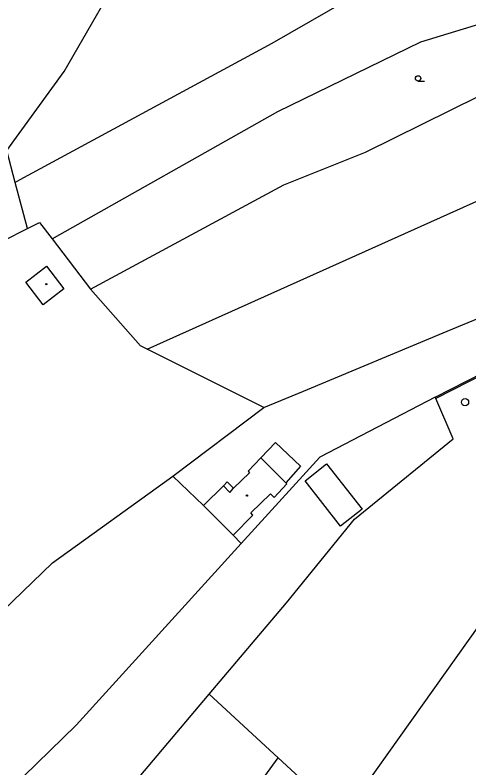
# Model space of a CAD drawing. Extents: x -598233 to -596890, y -1157848 to -1156431.
# Drawn here: x -598182.6 to -598120.1, y -1156791.2 to -1156687.5 of the extents above; entities that cross this region are included whole.
import ezdxf

# ---------------------------------------------------------------- set-up
doc = ezdxf.new("R2010")
doc.units = 0
for name, color, linetype in [('Level 11', 7, 'Continuous'), ('Level 27', 7, 'Continuous'), ('Level 36', 7, 'Continuous'), ('Level 39', 7, 'Continuous'), ('Level 51', 7, 'Continuous'), ('Level 52', 7, 'Continuous'), ('Level 7', 7, 'Continuous')]:
    doc.layers.add(name, color=color, linetype=linetype)

msp = doc.modelspace()

# ---------------------------------------------------------------- linework, layer by layer
at = {"layer": 'Level 11'}
for points in [[(-598124.79, -1156740.17), (-598089.36, -1156722.08)], [(-598108.79, -1156732.21), (-598124.7199, -1156740.34)], [(-598148.77, -1156748.52), (-598146.76, -1156746.43), (-598143.35, -1156749.69), (-598145.36, -1156751.96)]]:
    msp.add_lwpolyline(points, dxfattribs=at)
at = {"layer": 'Level 27'}
msp.add_circle((-598120.68, -1156740.85), 0.5, dxfattribs=at)
at = {"layer": 'Level 36'}
msp.add_line((-598127.14, -1156696.635), (-598126.265, -1156696.635), dxfattribs=at)
msp.add_circle((-598127.1401, -1156696.2599), 0.375, dxfattribs=at)
at = {"layer": 'Level 39'}
for centre, radius in [((-598178.33, -1156724.6), 0.09), ((-598178.33, -1156724.6), 0.0398), ((-598150.7, -1156753.73), 0.09), ((-598150.7, -1156753.73), 0.0398)]:
    msp.add_circle(centre, radius, dxfattribs=at)
at = {"layer": 'Level 51'}
for points in [[(-598126.75, -1156691.2199), (-598062.92, -1156671.73)], [(-598175.89, -1156695.32), (-598166.28, -1156678.65)], [(-598128.9699, -1156680.9099), (-598147.29, -1156691.44)], [(-598147.29, -1156691.44), (-598181.98, -1156710.25)], [(-598146.45, -1156700.8), (-598126.75, -1156691.2199)], [(-598183.75, -1156706.2), (-598175.89, -1156695.32)], [(-598134.39, -1156706.42), (-598118.68, -1156698.67)], [(-598177.52, -1156718.37), (-598146.45, -1156700.8)], [(-598182.62, -1156710.61), (-598183.75, -1156706.2)], [(-598145.62, -1156710.9099), (-598134.39, -1156706.42)], [(-598181.98, -1156710.25), (-598182.62, -1156710.61)], [(-598180.9099, -1156716.95), (-598182.62, -1156710.61)], [(-598172.25, -1156725.29), (-598145.62, -1156710.9099)], [(-598164.42, -1156733.56), (-598115.04, -1156711.39)], [(-598180.9099, -1156716.95), (-598179.28, -1156716.09)], [(-598179.28, -1156716.09), (-598177.52, -1156718.37)], [(-598190.75, -1156721.89), (-598180.9099, -1156716.95)], [(-598177.52, -1156718.37), (-598172.25, -1156725.29)], [(-598123.1599, -1156731.1), (-598103.7, -1156723.05)], [(-598165.35, -1156733.09), (-598172.25, -1156725.29)], [(-598142.92, -1156739.32), (-598123.1599, -1156731.1)], [(-598164.42, -1156733.56), (-598165.35, -1156733.09)], [(-598148.38, -1156741.59), (-598164.42, -1156733.56)], [(-598148.38, -1156741.59), (-598142.92, -1156739.32)], [(-598124.79, -1156740.17), (-598140.67, -1156748.45)], [(-598160.9, -1156751.04), (-598148.38, -1156741.59)], [(-598140.67, -1156748.45), (-598151.49, -1156760.34)], [(-598142.71, -1156751.69), (-598139.74, -1156749.36)], [(-598139.74, -1156749.36), (-598134.84, -1156755.6)], [(-598177.49, -1156762.98), (-598160.9, -1156751.04)], [(-598156.68, -1156755.09), (-598160.9, -1156751.04)], [(-598137.81, -1156757.93), (-598142.71, -1156751.69)], [(-598153.44, -1156751.84), (-598153.94, -1156752.38)], [(-598152.54, -1156752.69), (-598153.44, -1156751.84)], [(-598134.84, -1156755.6), (-598137.81, -1156757.93)], [(-598151.49, -1156760.34), (-598152.6, -1156759.19)], [(-598174.23, -1156785.34), (-598151.49, -1156760.34)], [(-598195.2199, -1156780.11), (-598177.49, -1156762.98)], [(-598175.1599, -1156803.94), (-598155.89, -1156781.09)], [(-598185.08, -1156795.9), (-598174.23, -1156785.34)], [(-598152.39, -1156798.08), (-598146.39, -1156789.87)]]:
    msp.add_lwpolyline(points, dxfattribs=at)
at = {"layer": 'Level 52'}
for points in [[(-598181.14, -1156724.32), (-598178.3, -1156722.14)], [(-598178.3, -1156722.14), (-598175.9099, -1156725.25)], [(-598178.75, -1156727.44), (-598181.14, -1156724.32)], [(-598175.9099, -1156725.25), (-598178.75, -1156727.44)], [(-598148.77, -1156748.52), (-598150.55, -1156750.36)], [(-598145.21, -1156752.11), (-598145.36, -1156751.96), (-598148.77, -1156748.52)], [(-598150.35, -1156750.61), (-598152.54, -1156752.69)], [(-598150.55, -1156750.36), (-598150.35, -1156750.61)], [(-598153.94, -1156752.38), (-598156.68, -1156755.09)], [(-598153.94, -1156752.38), (-598153.05, -1156753.3)], [(-598153.05, -1156753.3), (-598152.54, -1156752.69)], [(-598146.96, -1156753.99), (-598145.21, -1156752.11)], [(-598150.18, -1156756.09), (-598147.48, -1156753.5)], [(-598147.48, -1156753.5), (-598146.96, -1156753.99)], [(-598152.6, -1156759.19), (-598156.68, -1156755.09)], [(-598152.6, -1156759.19), (-598149.9, -1156756.43)], [(-598149.9, -1156756.43), (-598150.18, -1156756.09)]]:
    msp.add_lwpolyline(points, dxfattribs=at)
at = {"layer": 'Level 7'}
for points in [[(-598063.3, -1156715.15), (-598064.52, -1156716.23), (-598078.88, -1156728.85), (-598090.53, -1156740.18), (-598095.06, -1156744.59), (-598105.71, -1156756.28), (-598115.63, -1156767.17), (-598137.57, -1156798.02)], [(-598145.28, -1156768.49), (-598135.9099, -1156756.9699), (-598122.29, -1156745.9099), (-598124.7199, -1156740.34)], [(-598124.7199, -1156740.34), (-598124.79, -1156740.17)], [(-598155.89, -1156781.09), (-598145.28, -1156768.49)], [(-598146.39, -1156789.87), (-598155.89, -1156781.09)], [(-598137.57, -1156798.02), (-598146.39, -1156789.87)]]:
    msp.add_lwpolyline(points, dxfattribs=at)

doc.saveas('drawing.dxf')
